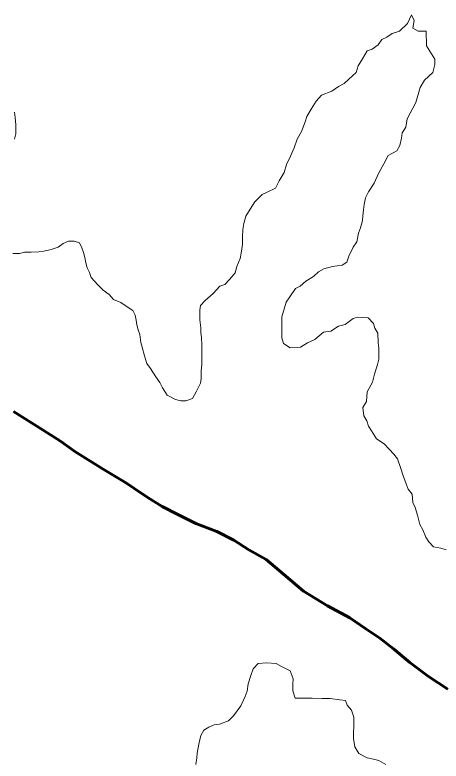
# Model space of a CAD drawing. Extents: x 553962 to 842807, y 8883888 to 9032388.
# Drawn here: x 625824 to 627588, y 8940223 to 8943315 of the extents above; entities that cross this region are included whole.
import ezdxf

# ---------------------------------------------------------------- set-up
doc = ezdxf.new("R2010")
doc.units = 0
doc.header["$LTSCALE"] = 200
doc.linetypes.add('LONG_DASH_SHORT_DASH', pattern=[9.9, 6, -1.2, 1.5, -1.2])
for name, color, linetype, lineweight in [('25', 7, 'Continuous', 13), ('57', 7, 'Continuous', 13), ('7', 7, 'LONG_DASH_SHORT_DASH', 60)]:
    doc.layers.add(name, color=color, linetype=linetype, lineweight=lineweight)

msp = doc.modelspace()

# ---------------------------------------------------------------- linework, layer by layer
at = {"layer": '25'}
for points in [[(627527.6, 8943186.6), (627525.6, 8943246.7), (627493.1, 8943246.9), (627470.7, 8943259.5), (627475.9, 8943292), (627466.1, 8943314.6), (627448.3, 8943279.7), (627415.6, 8943247.4), (627385.5, 8943237.6), (627362.8, 8943222.7), (627342.8, 8943212.8), (627327.6, 8943190.4), (627302.4, 8943173), (627282.4, 8943165.6), (627262.1, 8943133.2), (627244.4, 8943103.3), (627236.7, 8943075.8), (627206.4, 8943048.5), (627186.3, 8943031.1), (627163.7, 8943018.7), (627136, 8942998.9), (627093.4, 8942981.6), (627070.7, 8942956.7), (627050.4, 8942924.3), (627032.7, 8942894.4), (627025, 8942871.9), (627009.7, 8942832), (626992, 8942799.6), (626979.2, 8942764.6), (626963.9, 8942729.6), (626948.6, 8942694.7), (626938.4, 8942662.2), (626918.1, 8942627.3), (626902.9, 8942597.3), (626867.7, 8942580.1), (626847.7, 8942570.2), (626817.4, 8942540.3), (626797.2, 8942510.4), (626779.4, 8942480.5), (626771.7, 8942450.5), (626766.5, 8942425.5), (626766.3, 8942395.5), (626766, 8942362.9), (626760.8, 8942327.9), (626755.6, 8942305.4), (626742.8, 8942272.9), (626735.1, 8942245.5), (626712.4, 8942218.1), (626692.2, 8942198.2), (626672.2, 8942190.8), (626644.5, 8942160.9), (626611.7, 8942131.1), (626591.6, 8942111.2), (626588.9, 8942091.2), (626588.7, 8942071.2), (626588.6, 8942051.2), (626593.3, 8942018.6), (626593.2, 8941998.6), (626595.5, 8941978.5), (626597.8, 8941948.4), (626597.6, 8941925.9), (626597.4, 8941893.4), (626597.2, 8941868.3), (626594.5, 8941838.3), (626594.2, 8941808.3), (626591.6, 8941788.3), (626573.8, 8941753.3), (626558.6, 8941725.9), (626531, 8941716.1), (626511, 8941716.2), (626488.5, 8941721.3), (626453.7, 8941739.1), (626433.9, 8941769.3), (626424, 8941791.9), (626406.7, 8941814.5), (626384.5, 8941849.7), (626369.6, 8941869.8), (626359.9, 8941902.5), (626350.1, 8941937.6), (626345.3, 8941957.6), (626340.5, 8941990.2), (626333.2, 8942010.3), (626328.3, 8942030.3), (626326, 8942050.4), (626321.1, 8942070.4), (626311.3, 8942090.6), (626288.9, 8942105.7), (626261.5, 8942123.4), (626231.6, 8942136.1), (626214.2, 8942156.3), (626189.3, 8942174), (626167, 8942196.7), (626139.7, 8942226.9), (626132.4, 8942246.9), (626122.5, 8942267), (626117.7, 8942287.1), (626112.8, 8942309.7), (626108, 8942329.7), (626100.6, 8942349.8), (626090.8, 8942369.9), (626068.3, 8942377.6)], [(627158, 8942275.2), (627178.1, 8942277.6), (627198.2, 8942290), (627205.9, 8942314.9), (627223.7, 8942352.4), (627238.8, 8942374.8), (627246.6, 8942409.8), (627254.3, 8942432.3), (627262, 8942462.3), (627264.7, 8942482.3), (627267.3, 8942507.3), (627270, 8942529.8), (627275.2, 8942557.3), (627287.9, 8942582.3), (627310.7, 8942617.2), (627328.5, 8942657.1), (627351.3, 8942697), (627369.1, 8942732), (627404.3, 8942751.8), (627417, 8942774.2), (627424.7, 8942804.2), (627427.4, 8942826.7), (627442.5, 8942849.1), (627447.8, 8942884.2), (627483.3, 8942951.5), (627501.3, 8943014), (627519.1, 8943043.9), (627554.3, 8943076.2), (627562.1, 8943108.7), (627562.2, 8943131.2), (627527.6, 8943186.6)], [(625821.4, 8942799.8), (625826.6, 8942822.3), (625826.9, 8942859.8), (625824.6, 8942889.9), (625822.3, 8942912.4)], [(626068.3, 8942377.6), (626045.8, 8942377.7), (626023.2, 8942367.8), (626003.1, 8942352.9), (625973, 8942343.1), (625943, 8942335.8), (625922.9, 8942333.4), (625890.4, 8942331.2), (625862.9, 8942331.3), (625842.8, 8942326.5), (625815.3, 8942326.7)], [(627609.3, 8941098.1), (627586.8, 8941105.7), (627556.9, 8941110.9), (627537, 8941131.1), (627524.7, 8941151.2), (627512.4, 8941181.3), (627500.1, 8941203.9), (627490.3, 8941241.6), (627480.6, 8941274.2), (627470.7, 8941294.3), (627468.5, 8941329.3), (627451.1, 8941349.5), (627443.8, 8941372.1), (627429.1, 8941409.7), (627421.8, 8941434.8), (627407.1, 8941474.9), (627392.2, 8941495.1), (627372.4, 8941515.2), (627352.5, 8941537.9), (627320.2, 8941558.1), (627300.4, 8941590.8), (627288.1, 8941610.9), (627280.7, 8941633.5), (627268.4, 8941653.6), (627263.6, 8941688.7), (627278.8, 8941713.6), (627281.6, 8941753.7), (627304.5, 8941793.6), (627312.2, 8941826.1), (627325, 8941866), (627330.2, 8941888.5), (627330.5, 8941933.6), (627328.2, 8941956.1), (627326, 8941996.2), (627313.6, 8942016.3), (627308.8, 8942036.4), (627286.5, 8942059.1), (627264, 8942061.7), (627244, 8942061.8), (627223.9, 8942057), (627191.2, 8942032.2), (627163.6, 8942024.8), (627131, 8942005), (627100.9, 8942000.2), (627065.7, 8941970.4), (627035.6, 8941955.6), (627005.4, 8941938.2), (626962.9, 8941936), (626935.5, 8941953.7), (626928.2, 8941976.3), (626928.4, 8942011.4), (626928.7, 8942043.9), (626928.8, 8942063.9), (626939.1, 8942101.4), (626946.8, 8942123.9), (626962, 8942146.3), (626984.8, 8942181.2), (627004.8, 8942191.1), (627027.5, 8942211), (627060.2, 8942230.8), (627080.3, 8942250.7), (627102.9, 8942263.1), (627138, 8942272.8), (627158, 8942275.2)], [(626572.1, 8940208.7), (626577.3, 8940236.2), (626577.4, 8940256.2), (626585.2, 8940293.7), (626593, 8940328.7), (626605.7, 8940351.1), (626625.8, 8940363.5), (626648.3, 8940373.4), (626670.9, 8940375.8), (626708.5, 8940390.5), (626728.7, 8940410.4), (626759, 8940452.8), (626776.8, 8940490.2), (626784.5, 8940512.7), (626789.7, 8940542.7), (626800, 8940577.7), (626810.2, 8940605.2), (626830.4, 8940627.6), (626865.4, 8940629.8), (626905.4, 8940627.1), (626927.8, 8940614.4), (626962.7, 8940596.6), (626975, 8940564), (626974.8, 8940541.5), (626974.6, 8940513.9), (626984.3, 8940483.8), (627006.8, 8940483.7), (627031.9, 8940483.5), (627054.4, 8940483.4), (627094.4, 8940483.1), (627129.4, 8940482.9), (627169.4, 8940477.6), (627191.9, 8940474.9), (627199.2, 8940454.9), (627216.6, 8940434.7), (627226.3, 8940404.6), (627226.1, 8940369.6), (627225.8, 8940339.5), (627225.7, 8940317), (627230.4, 8940281.9), (627247.7, 8940254.3), (627282.6, 8940236.5), (627307.6, 8940231.3), (627330, 8940226.2), (627359.9, 8940208.5)]]:
    msp.add_lwpolyline(points, dxfattribs=at)
at = {"layer": '57'}
for points in [[(626068.3, 8942377.6), (626090.8, 8942369.9), (626100.6, 8942349.8), (626108, 8942329.7), (626112.8, 8942309.7), (626117.7, 8942287.1), (626122.5, 8942267), (626132.4, 8942246.9), (626139.7, 8942226.9), (626167, 8942196.7), (626189.3, 8942174), (626214.2, 8942156.3), (626231.6, 8942136.1), (626261.5, 8942123.4), (626288.9, 8942105.7), (626311.3, 8942090.6), (626321.1, 8942070.4), (626326, 8942050.4), (626328.3, 8942030.3), (626333.2, 8942010.3), (626340.5, 8941990.2), (626345.3, 8941957.6), (626350.1, 8941937.6), (626359.9, 8941902.5), (626369.6, 8941869.8), (626384.5, 8941849.7), (626406.7, 8941814.5), (626424, 8941791.9), (626433.9, 8941769.3), (626453.7, 8941739.1), (626488.5, 8941721.3), (626511, 8941716.2), (626531, 8941716.1), (626558.6, 8941725.9), (626573.8, 8941753.3), (626591.6, 8941788.3), (626594.2, 8941808.3), (626594.5, 8941838.3), (626597.2, 8941868.3), (626597.4, 8941893.4), (626597.6, 8941925.9), (626597.8, 8941948.4), (626595.5, 8941978.5), (626593.2, 8941998.6), (626593.3, 8942018.6), (626588.6, 8942051.2), (626588.7, 8942071.2), (626588.9, 8942091.2), (626591.6, 8942111.2), (626611.7, 8942131.1), (626644.5, 8942160.9), (626672.2, 8942190.8), (626692.2, 8942198.2), (626712.4, 8942218.1), (626735.1, 8942245.5), (626742.8, 8942272.9), (626755.6, 8942305.4), (626760.8, 8942327.9), (626766, 8942362.9), (626766.3, 8942395.5), (626766.5, 8942425.5), (626771.7, 8942450.5), (626779.4, 8942480.5), (626797.2, 8942510.4), (626817.4, 8942540.3), (626847.7, 8942570.2), (626867.7, 8942580.1), (626902.9, 8942597.3), (626918.1, 8942627.3), (626938.4, 8942662.2), (626948.6, 8942694.7), (626963.9, 8942729.6), (626979.2, 8942764.6), (626992, 8942799.6), (627009.7, 8942832), (627025, 8942871.9), (627032.7, 8942894.4), (627050.4, 8942924.3), (627070.7, 8942956.7), (627093.4, 8942981.6), (627136, 8942998.9), (627163.7, 8943018.7), (627186.3, 8943031.1), (627206.4, 8943048.5), (627236.7, 8943075.8), (627244.4, 8943103.3), (627262.1, 8943133.2), (627282.4, 8943165.6), (627302.4, 8943173), (627327.6, 8943190.4), (627342.8, 8943212.8), (627362.8, 8943222.7), (627385.5, 8943237.6), (627415.6, 8943247.4), (627448.3, 8943279.7), (627466.1, 8943314.6), (627475.9, 8943292), (627470.7, 8943259.5), (627493.1, 8943246.9), (627525.6, 8943246.7), (627527.6, 8943186.6)], [(626068.3, 8942377.6), (626090.8, 8942369.9), (626100.6, 8942349.8), (626108, 8942329.7), (626112.8, 8942309.7), (626117.7, 8942287.1), (626122.5, 8942267), (626132.4, 8942246.9), (626139.7, 8942226.9), (626167, 8942196.7), (626189.3, 8942174), (626214.2, 8942156.3), (626231.6, 8942136.1), (626261.5, 8942123.4), (626288.9, 8942105.7), (626311.3, 8942090.6), (626321.1, 8942070.4), (626326, 8942050.4), (626328.3, 8942030.3), (626333.2, 8942010.3), (626340.5, 8941990.2), (626345.3, 8941957.6), (626350.1, 8941937.6), (626359.9, 8941902.5), (626369.6, 8941869.8), (626384.5, 8941849.7), (626406.7, 8941814.5), (626424, 8941791.9), (626433.9, 8941769.3), (626453.7, 8941739.1), (626488.5, 8941721.3), (626511, 8941716.2), (626531, 8941716.1), (626558.6, 8941725.9), (626573.8, 8941753.3), (626591.6, 8941788.3), (626594.2, 8941808.3), (626594.5, 8941838.3), (626597.2, 8941868.3), (626597.4, 8941893.4), (626597.6, 8941925.9), (626597.8, 8941948.4), (626595.5, 8941978.5), (626593.2, 8941998.6), (626593.3, 8942018.6), (626588.6, 8942051.2), (626588.7, 8942071.2), (626588.9, 8942091.2), (626591.6, 8942111.2), (626611.7, 8942131.1), (626644.5, 8942160.9), (626672.2, 8942190.8), (626692.2, 8942198.2), (626712.4, 8942218.1), (626735.1, 8942245.5), (626742.8, 8942272.9), (626755.6, 8942305.4), (626760.8, 8942327.9), (626766, 8942362.9), (626766.3, 8942395.5), (626766.5, 8942425.5), (626771.7, 8942450.5), (626779.4, 8942480.5), (626797.2, 8942510.4), (626817.4, 8942540.3), (626847.7, 8942570.2), (626867.7, 8942580.1), (626902.9, 8942597.3), (626918.1, 8942627.3), (626938.4, 8942662.2), (626948.6, 8942694.7), (626963.9, 8942729.6), (626979.2, 8942764.6), (626992, 8942799.6), (627009.7, 8942832), (627025, 8942871.9), (627032.7, 8942894.4), (627050.4, 8942924.3), (627070.7, 8942956.7), (627093.4, 8942981.6), (627136, 8942998.9), (627163.7, 8943018.7), (627186.3, 8943031.1), (627206.4, 8943048.5), (627236.7, 8943075.8), (627244.4, 8943103.3), (627262.1, 8943133.2), (627282.4, 8943165.6), (627302.4, 8943173), (627327.6, 8943190.4), (627342.8, 8943212.8), (627362.8, 8943222.7), (627385.5, 8943237.6), (627415.6, 8943247.4), (627448.3, 8943279.7), (627466.1, 8943314.6), (627475.9, 8943292), (627470.7, 8943259.5), (627493.1, 8943246.9), (627525.6, 8943246.7), (627527.6, 8943186.6)], [(627527.6, 8943186.6), (627562.2, 8943131.2), (627562.1, 8943108.7), (627554.3, 8943076.2), (627519.1, 8943043.9), (627501.3, 8943014), (627483.3, 8942951.5), (627447.8, 8942884.2), (627442.5, 8942849.1), (627427.4, 8942826.7), (627424.7, 8942804.2), (627417, 8942774.2), (627404.3, 8942751.8), (627369.1, 8942732), (627351.3, 8942697), (627328.5, 8942657.1), (627310.7, 8942617.2), (627287.9, 8942582.3), (627275.2, 8942557.3), (627270, 8942529.8), (627267.3, 8942507.3), (627264.7, 8942482.3), (627262, 8942462.3), (627254.3, 8942432.3), (627246.6, 8942409.8), (627238.8, 8942374.8), (627223.7, 8942352.4), (627205.9, 8942314.9), (627198.2, 8942290), (627178.1, 8942277.6), (627158, 8942275.2)], [(627527.6, 8943186.6), (627562.2, 8943131.2), (627562.1, 8943108.7), (627554.3, 8943076.2), (627519.1, 8943043.9), (627501.3, 8943014), (627483.3, 8942951.5), (627447.8, 8942884.2), (627442.5, 8942849.1), (627427.4, 8942826.7), (627424.7, 8942804.2), (627417, 8942774.2), (627404.3, 8942751.8), (627369.1, 8942732), (627351.3, 8942697), (627328.5, 8942657.1), (627310.7, 8942617.2), (627287.9, 8942582.3), (627275.2, 8942557.3), (627270, 8942529.8), (627267.3, 8942507.3), (627264.7, 8942482.3), (627262, 8942462.3), (627254.3, 8942432.3), (627246.6, 8942409.8), (627238.8, 8942374.8), (627223.7, 8942352.4), (627205.9, 8942314.9), (627198.2, 8942290), (627178.1, 8942277.6), (627158, 8942275.2)], [(625822.3, 8942912.4), (625824.6, 8942889.9), (625826.9, 8942859.8), (625826.6, 8942822.3), (625821.4, 8942799.8)], [(625822.3, 8942912.4), (625824.6, 8942889.9), (625826.9, 8942859.8), (625826.6, 8942822.3), (625821.4, 8942799.8)], [(625815.3, 8942326.7), (625842.8, 8942326.5), (625862.9, 8942331.3), (625890.4, 8942331.2), (625922.9, 8942333.4), (625943, 8942335.8), (625973, 8942343.1), (626003.1, 8942352.9), (626023.2, 8942367.8), (626045.8, 8942377.7), (626068.3, 8942377.6)], [(625815.3, 8942326.7), (625842.8, 8942326.5), (625862.9, 8942331.3), (625890.4, 8942331.2), (625922.9, 8942333.4), (625943, 8942335.8), (625973, 8942343.1), (626003.1, 8942352.9), (626023.2, 8942367.8), (626045.8, 8942377.7), (626068.3, 8942377.6)], [(627158, 8942275.2), (627138, 8942272.8), (627102.9, 8942263.1), (627080.3, 8942250.7), (627060.2, 8942230.8), (627027.5, 8942211), (627004.8, 8942191.1), (626984.8, 8942181.2), (626962, 8942146.3), (626946.8, 8942123.9), (626939.1, 8942101.4), (626928.8, 8942063.9), (626928.7, 8942043.9), (626928.4, 8942011.4), (626928.2, 8941976.3), (626935.5, 8941953.7), (626962.9, 8941936), (627005.4, 8941938.2), (627035.6, 8941955.6), (627065.7, 8941970.4), (627100.9, 8942000.2), (627131, 8942005), (627163.6, 8942024.8), (627191.2, 8942032.2), (627223.9, 8942057), (627244, 8942061.8), (627264, 8942061.7), (627286.5, 8942059.1), (627308.8, 8942036.4), (627313.6, 8942016.3), (627326, 8941996.2), (627328.2, 8941956.1), (627330.5, 8941933.6), (627330.2, 8941888.5), (627325, 8941866), (627312.2, 8941826.1), (627304.5, 8941793.6), (627281.6, 8941753.7), (627278.8, 8941713.6), (627263.6, 8941688.7), (627268.4, 8941653.6), (627280.7, 8941633.5), (627288.1, 8941610.9), (627300.4, 8941590.8), (627320.2, 8941558.1), (627352.5, 8941537.9), (627372.4, 8941515.2), (627392.2, 8941495.1), (627407.1, 8941474.9), (627421.8, 8941434.8), (627429.1, 8941409.7), (627443.8, 8941372.1), (627451.1, 8941349.5), (627468.5, 8941329.3), (627470.7, 8941294.3), (627480.6, 8941274.2), (627490.3, 8941241.6), (627500.1, 8941203.9), (627512.4, 8941181.3), (627524.7, 8941151.2), (627537, 8941131.1), (627556.9, 8941110.9), (627586.8, 8941105.7), (627609.3, 8941098.1)], [(627158, 8942275.2), (627138, 8942272.8), (627102.9, 8942263.1), (627080.3, 8942250.7), (627060.2, 8942230.8), (627027.5, 8942211), (627004.8, 8942191.1), (626984.8, 8942181.2), (626962, 8942146.3), (626946.8, 8942123.9), (626939.1, 8942101.4), (626928.8, 8942063.9), (626928.7, 8942043.9), (626928.4, 8942011.4), (626928.2, 8941976.3), (626935.5, 8941953.7), (626962.9, 8941936), (627005.4, 8941938.2), (627035.6, 8941955.6), (627065.7, 8941970.4), (627100.9, 8942000.2), (627131, 8942005), (627163.6, 8942024.8), (627191.2, 8942032.2), (627223.9, 8942057), (627244, 8942061.8), (627264, 8942061.7), (627286.5, 8942059.1), (627308.8, 8942036.4), (627313.6, 8942016.3), (627326, 8941996.2), (627328.2, 8941956.1), (627330.5, 8941933.6), (627330.2, 8941888.5), (627325, 8941866), (627312.2, 8941826.1), (627304.5, 8941793.6), (627281.6, 8941753.7), (627278.8, 8941713.6), (627263.6, 8941688.7), (627268.4, 8941653.6), (627280.7, 8941633.5), (627288.1, 8941610.9), (627300.4, 8941590.8), (627320.2, 8941558.1), (627352.5, 8941537.9), (627372.4, 8941515.2), (627392.2, 8941495.1), (627407.1, 8941474.9), (627421.8, 8941434.8), (627429.1, 8941409.7), (627443.8, 8941372.1), (627451.1, 8941349.5), (627468.5, 8941329.3), (627470.7, 8941294.3), (627480.6, 8941274.2), (627490.3, 8941241.6), (627500.1, 8941203.9), (627512.4, 8941181.3), (627524.7, 8941151.2), (627537, 8941131.1), (627556.9, 8941110.9), (627586.8, 8941105.7), (627609.3, 8941098.1)]]:
    msp.add_lwpolyline(points, dxfattribs=at)
at = {"layer": '7'}
msp.add_lwpolyline([(627615.4, 8940521.2), (627535.8, 8940574.2), (627458.7, 8940632.1), (627391.5, 8940687.6), (627334.3, 8940732.9), (627277.1, 8940770.7), (627209.9, 8940816.1), (627117.7, 8940866.7), (627018.1, 8940927.2), (626936.1, 8940997.7), (626864, 8941058.2), (626791.8, 8941098.6), (626729.6, 8941139), (626659.8, 8941174.4), (626572.5, 8941207.4), (626500.2, 8941242.8), (626433, 8941278.2), (626370.7, 8941316), (626316, 8941353.9), (626286.1, 8941374.1), (626189, 8941432.1), (626072, 8941505.3), (626012.3, 8941548.2), (625940.1, 8941593.6), (625818.1, 8941671.8)], dxfattribs=at)

doc.saveas('drawing.dxf')
